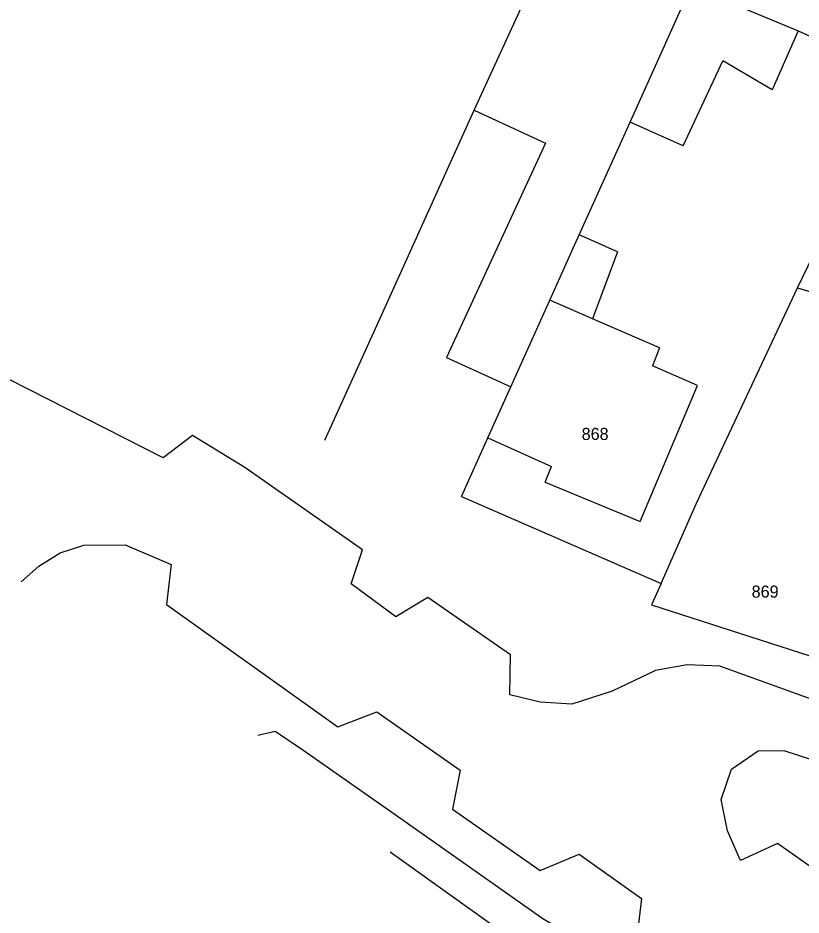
# Model space of a CAD drawing. Extents: x -601580 to 4, y -1204314 to 4.
# Drawn here: x -600140.2 to -600091.6, y -1203338.9 to -1203283.2 of the extents above; entities that cross this region are included whole.
import ezdxf

# ---------------------------------------------------------------- set-up
doc = ezdxf.new("R2010")
doc.units = 0
for name, color, linetype in [('00-KN-HRANICE PARCEL', 7, 'Continuous'), ('00-KN-PARC. CISLA', 7, 'Continuous'), ('00-KN-VNITRNI KRESBA', 7, 'Continuous'), ('00-SITE KOM. KABEL', 7, 'Continuous')]:
    doc.layers.add(name, color=color, linetype=linetype)

msp = doc.modelspace()

# ---------------------------------------------------------------- linework, layer by layer
at = {"layer": '00-KN-HRANICE PARCEL'}
for p, q in [((-600098.38, -1203281.25), (-600091.74, -1203284.02)), ((-600091.74, -1203284.02), (-600085.45, -1203286.89)), ((-600112.65, -1203312.94), (-600100.24, -1203318.34)), ((-600102.23, -1203345.61), (-600117.07, -1203335.01))]:
    msp.add_line(p, q, dxfattribs=at)
for points in [[(-600121.13, -1203309.44), (-600117.4, -1203301.18), (-600111.87, -1203288.95), (-600107.16, -1203278.7), (-600106.73, -1203277.78)], [(-600112.65, -1203312.94), (-600111.01, -1203309.29), (-600109.59, -1203306.13), (-600107.16, -1203300.74), (-600105.33, -1203296.69), (-600102.18, -1203289.69), (-600098.38, -1203281.25)], [(-600100.24, -1203318.34), (-600098.05, -1203313.34), (-600091.77, -1203299.97), (-600085.45, -1203286.89)], [(-600055.67, -1203338.24), (-600096.61, -1203323.47), (-600098.62, -1203323.38), (-600100.6, -1203323.74), (-600103.28, -1203325.02), (-600105.79, -1203325.83), (-600107.77, -1203325.7), (-600109.64, -1203325.24), (-600109.61, -1203322.76), (-600114.74, -1203319.2), (-600116.72, -1203320.4), (-600119.51, -1203318.36), (-600118.8, -1203316.25), (-600126.1, -1203311.13), (-600129.36, -1203309.15), (-600131.19, -1203310.53), (-600143.08, -1203304.48)], [(-600140, -1203318.23), (-600138.91, -1203317.26), (-600137.57, -1203316.43), (-600136.11, -1203315.95), (-600133.54, -1203315.93), (-600130.69, -1203317.16), (-600130.97, -1203319.63), (-600120.34, -1203327.24), (-600117.91, -1203326.29), (-600112.74, -1203329.92), (-600113.21, -1203332.34), (-600107.76, -1203336.15), (-600105.34, -1203335.13), (-600101.46, -1203337.9), (-600101.76, -1203340.34), (-600086, -1203351.5), (-600083.51, -1203350.61), (-600079.22, -1203353.63), (-600079.38, -1203356.18), (-600073.8, -1203360.11), (-600071.24, -1203359.25), (-600071.01, -1203359.47)], [(-600100.24, -1203318.34), (-600100.85, -1203319.66), (-600088.57, -1203323.6)], [(-600067.48, -1203352.43), (-600093.01, -1203334.48), (-600095.31, -1203335.53), (-600096.13, -1203333.68), (-600096.51, -1203331.75), (-600095.87, -1203329.85), (-600094.22, -1203328.73), (-600092.62, -1203328.7), (-600090.72, -1203329.33)]]:
    msp.add_lwpolyline(points, dxfattribs=at)
at = {"layer": '00-KN-VNITRNI KRESBA'}
for p, q in [((-600091.74, -1203284.02), (-600093.34, -1203287.68)), ((-600098.88, -1203291.16), (-600096.42, -1203285.88)), ((-600093.34, -1203287.68), (-600096.42, -1203285.88)), ((-600111.87, -1203288.95), (-600107.43, -1203291)), ((-600098.88, -1203291.16), (-600102.18, -1203289.69)), ((-600107.43, -1203291), (-600113.57, -1203304.29)), ((-600102.95, -1203297.73), (-600105.33, -1203296.69)), ((-600102.95, -1203297.73), (-600104.51, -1203301.89)), ((-600091.77, -1203299.97), (-600085.1, -1203301.98)), ((-600104.51, -1203301.89), (-600107.16, -1203300.74)), ((-600100.35, -1203303.7), (-600104.51, -1203301.89)), ((-600100.35, -1203303.7), (-600100.78, -1203304.81)), ((-600113.57, -1203304.29), (-600109.59, -1203306.13)), ((-600097.98, -1203306.03), (-600100.78, -1203304.81)), ((-600101.55, -1203314.48), (-600097.98, -1203306.03)), ((-600111.01, -1203309.29), (-600107.06, -1203311.06)), ((-600107.46, -1203312.03), (-600107.06, -1203311.06)), ((-600107.46, -1203312.03), (-600101.55, -1203314.48))]:
    msp.add_line(p, q, dxfattribs=at)
at = {"layer": '00-SITE KOM. KABEL'}
msp.add_lwpolyline([(-600125.3, -1203327.75), (-600124.23, -1203327.51), (-600122.51, -1203328.65), (-600116.56, -1203332.81), (-600107.59, -1203339.13), (-600099.36, -1203344.04), (-600092.57, -1203348.81), (-600084.19, -1203354.62), (-600081.19, -1203356.59), (-600071.54, -1203364.17), (-600070.66, -1203365.48), (-600070.7, -1203366.27), (-600070.49, -1203367.19), (-600070.13, -1203367.93), (-600066.12, -1203373.53), (-600065.86, -1203374.34), (-600066.06, -1203375.04)], dxfattribs=at)

# ---------------------------------------------------------------- texts
at = {"layer": '00-KN-PARC. CISLA'}
for s, p in [('868', (-600105.184, -1203309.42)), ('869', (-600094.624, -1203319.21))]:
    msp.add_text(s, height=0.75, dxfattribs=at).set_placement(p)

doc.saveas('drawing.dxf')
